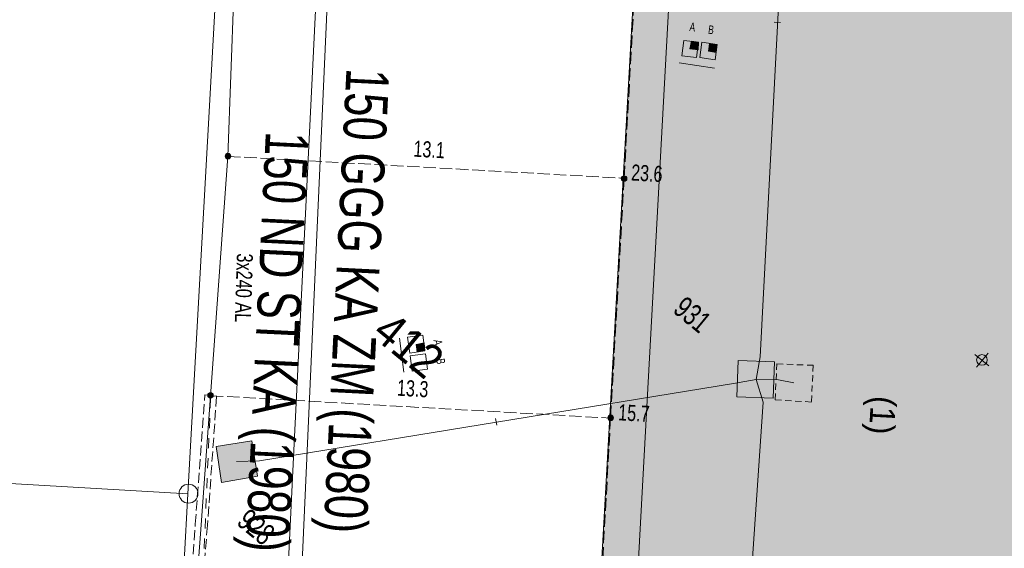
# Model space of a CAD drawing. Header units: metres. Extents: x -740 to 758, y -633 to 854.
# Tile 825 of 1056: x 44 to 77, y 219 to 236. Entities that reach past the tile are written whole.
import ezdxf

# ---------------------------------------------------------------- set-up
doc = ezdxf.new("R2010")
doc.units = ezdxf.units.M
doc.header["$MEASUREMENT"] = 0
for name, pattern in [('208_125', [0.3328, 0.208, -0.1248]), ('333_125', [0.4576, 0.3328, -0.1248]), ('333_333', [0.6656, 0.3328, -0.3328]), ('416_125', [0.5408, 0.416, -0.1248])]:
    doc.linetypes.add(name, pattern=pattern)
for name, color, linetype in [('Gas.LOVION', 7, 'Continuous'), ('Grundkarte.LOVION', 7, 'Continuous'), ('Grundkarte_Text.LOVION', 7, 'Continuous'), ('Strom.LOVION', 7, 'Continuous'), ('StromBemass.LOVION', 7, 'Continuous'), ('Telko.LOVION', 7, 'Continuous'), ('Wasser.LOVION', 7, 'Continuous')]:
    doc.layers.add(name, color=color, linetype=linetype)
doc.styles.add('ERSTELLTER_STIL_1', font='arial.ttf')

msp = doc.modelspace()

# ---------------------------------------------------------------- hatches: boundary and pattern name
at = {"layer": 'Grundkarte.LOVION', "linetype": 'Continuous', "lineweight": 18}
msp.add_hatch(color=254, dxfattribs=at).paths.add_polyline_path([(66.55, 172.415), (111.453, 227.051), (112.028, 237.185), (64.957, 239.795), (63.132, 207.371), (47.978, 208.195), (46.913, 188.554)])
at = {"layer": 'StromBemass.LOVION', "linetype": 'Continuous', "lineweight": 13}
for points in [[(51.429, 231.643), (51.436, 231.652), (51.441, 231.663), (51.445, 231.674), (51.448, 231.685), (51.45, 231.697), (51.45, 231.709), (51.448, 231.72), (51.445, 231.732), (51.441, 231.743), (51.435, 231.753), (51.428, 231.763), (51.42, 231.771), (51.411, 231.779), (51.401, 231.785), (51.39, 231.79), (51.379, 231.793), (51.368, 231.796), (51.356, 231.796), (51.344, 231.796), (51.332, 231.793), (51.321, 231.79), (51.311, 231.785), (51.301, 231.778), (51.292, 231.771), (51.283, 231.762), (51.277, 231.752), (51.271, 231.742), (51.267, 231.731), (51.264, 231.72), (51.262, 231.708), (51.262, 231.696), (51.264, 231.685), (51.267, 231.673), (51.271, 231.662), (51.277, 231.652), (51.284, 231.642), (51.292, 231.634), (51.301, 231.626), (51.311, 231.62), (51.322, 231.615), (51.333, 231.611), (51.345, 231.609), (51.356, 231.608), (51.368, 231.609), (51.38, 231.612), (51.391, 231.615), (51.402, 231.62), (51.412, 231.627), (51.421, 231.634)], [(51.407, 231.659), (51.412, 231.666), (51.415, 231.673), (51.418, 231.68), (51.42, 231.688), (51.421, 231.696), (51.421, 231.703), (51.42, 231.711), (51.418, 231.719), (51.415, 231.726), (51.411, 231.733), (51.407, 231.74), (51.401, 231.746), (51.395, 231.751), (51.388, 231.755), (51.381, 231.758), (51.374, 231.761), (51.366, 231.762), (51.358, 231.763), (51.35, 231.762), (51.342, 231.761), (51.335, 231.758), (51.327, 231.755), (51.321, 231.75), (51.315, 231.745), (51.309, 231.739), (51.304, 231.733), (51.301, 231.726), (51.298, 231.719), (51.296, 231.711), (51.295, 231.703), (51.295, 231.695), (51.296, 231.687), (51.298, 231.68), (51.301, 231.672), (51.305, 231.665), (51.309, 231.659), (51.315, 231.653), (51.321, 231.648), (51.328, 231.644), (51.335, 231.64), (51.342, 231.638), (51.35, 231.636), (51.358, 231.636), (51.366, 231.637), (51.374, 231.638), (51.382, 231.64), (51.389, 231.644), (51.395, 231.648), (51.401, 231.653)], [(64.559, 230.901), (64.566, 230.91), (64.572, 230.921), (64.576, 230.931), (64.579, 230.943), (64.58, 230.955), (64.58, 230.966), (64.579, 230.978), (64.576, 230.989), (64.571, 231), (64.566, 231.011), (64.559, 231.02), (64.551, 231.029), (64.541, 231.036), (64.532, 231.042), (64.521, 231.047), (64.51, 231.051), (64.498, 231.053), (64.486, 231.054), (64.475, 231.053), (64.463, 231.051), (64.452, 231.047), (64.441, 231.042), (64.431, 231.036), (64.422, 231.028), (64.414, 231.02), (64.407, 231.01), (64.402, 231), (64.397, 230.989), (64.395, 230.977), (64.393, 230.966), (64.393, 230.954), (64.395, 230.942), (64.398, 230.931), (64.402, 230.92), (64.408, 230.91), (64.415, 230.9), (64.423, 230.892), (64.432, 230.884), (64.442, 230.878), (64.452, 230.873), (64.464, 230.869), (64.475, 230.867), (64.487, 230.866), (64.499, 230.867), (64.51, 230.869), (64.521, 230.873), (64.532, 230.878), (64.542, 230.885), (64.551, 230.892)], [(64.534, 230.931), (64.538, 230.938), (64.542, 230.945), (64.545, 230.952), (64.547, 230.96), (64.548, 230.967), (64.548, 230.975), (64.547, 230.983), (64.545, 230.991), (64.542, 230.998), (64.538, 231.005), (64.533, 231.011), (64.528, 231.017), (64.522, 231.022), (64.515, 231.026), (64.508, 231.03), (64.5, 231.032), (64.493, 231.033), (64.485, 231.034), (64.477, 231.033), (64.469, 231.032), (64.462, 231.029), (64.455, 231.026), (64.448, 231.022), (64.442, 231.017), (64.437, 231.011), (64.432, 231.005), (64.428, 230.998), (64.425, 230.99), (64.423, 230.983), (64.422, 230.975), (64.422, 230.967), (64.423, 230.959), (64.425, 230.952), (64.428, 230.944), (64.432, 230.937), (64.437, 230.931), (64.442, 230.925), (64.448, 230.92), (64.455, 230.916), (64.462, 230.913), (64.47, 230.91), (64.477, 230.909), (64.485, 230.908), (64.493, 230.909), (64.501, 230.91), (64.508, 230.913), (64.515, 230.916), (64.522, 230.921), (64.528, 230.926)], [(64.537, 230.928), (64.541, 230.934), (64.545, 230.941), (64.548, 230.948), (64.55, 230.956), (64.551, 230.964), (64.551, 230.972), (64.55, 230.98), (64.548, 230.987), (64.545, 230.995), (64.541, 231.002), (64.536, 231.008), (64.531, 231.014), (64.525, 231.019), (64.518, 231.023), (64.511, 231.027), (64.503, 231.029), (64.496, 231.03), (64.488, 231.031), (64.48, 231.03), (64.472, 231.029), (64.464, 231.026), (64.457, 231.023), (64.451, 231.019), (64.444, 231.014), (64.439, 231.008), (64.434, 231.001), (64.431, 230.994), (64.428, 230.987), (64.426, 230.979), (64.425, 230.972), (64.425, 230.964), (64.426, 230.956), (64.428, 230.948), (64.431, 230.941), (64.435, 230.934), (64.439, 230.927), (64.445, 230.922), (64.451, 230.917), (64.458, 230.912), (64.465, 230.909), (64.472, 230.906), (64.48, 230.905), (64.488, 230.905), (64.496, 230.905), (64.504, 230.907), (64.511, 230.909), (64.518, 230.912), (64.525, 230.917), (64.531, 230.922)], [(50.848, 223.716), (50.854, 223.726), (50.86, 223.736), (50.864, 223.747), (50.867, 223.758), (50.868, 223.769), (50.868, 223.781), (50.867, 223.792), (50.864, 223.804), (50.86, 223.814), (50.854, 223.825), (50.847, 223.834), (50.839, 223.842), (50.83, 223.85), (50.82, 223.856), (50.81, 223.861), (50.799, 223.864), (50.788, 223.867), (50.776, 223.867), (50.764, 223.867), (50.753, 223.864), (50.742, 223.861), (50.731, 223.856), (50.722, 223.849), (50.713, 223.842), (50.705, 223.834), (50.698, 223.824), (50.692, 223.814), (50.688, 223.803), (50.685, 223.792), (50.684, 223.78), (50.684, 223.769), (50.686, 223.757), (50.688, 223.746), (50.693, 223.735), (50.698, 223.725), (50.705, 223.716), (50.713, 223.707), (50.722, 223.7), (50.732, 223.694), (50.742, 223.689), (50.754, 223.685), (50.765, 223.683), (50.777, 223.682), (50.788, 223.683), (50.8, 223.685), (50.811, 223.689), (50.821, 223.694), (50.831, 223.7), (50.84, 223.708)], [(50.833, 223.727), (50.838, 223.733), (50.842, 223.74), (50.845, 223.748), (50.846, 223.755), (50.847, 223.763), (50.847, 223.771), (50.846, 223.779), (50.844, 223.786), (50.841, 223.793), (50.838, 223.8), (50.833, 223.806), (50.828, 223.812), (50.822, 223.817), (50.815, 223.821), (50.808, 223.825), (50.801, 223.827), (50.793, 223.828), (50.785, 223.829), (50.777, 223.828), (50.77, 223.827), (50.762, 223.824), (50.755, 223.821), (50.748, 223.817), (50.742, 223.812), (50.737, 223.806), (50.733, 223.8), (50.729, 223.793), (50.726, 223.786), (50.724, 223.778), (50.723, 223.77), (50.723, 223.763), (50.724, 223.755), (50.726, 223.747), (50.729, 223.74), (50.733, 223.733), (50.737, 223.727), (50.743, 223.721), (50.749, 223.716), (50.755, 223.712), (50.763, 223.709), (50.77, 223.706), (50.778, 223.705), (50.785, 223.704), (50.793, 223.705), (50.801, 223.706), (50.808, 223.709), (50.815, 223.712), (50.822, 223.716), (50.828, 223.721)], [(64.115, 222.972), (64.122, 222.981), (64.127, 222.992), (64.131, 223.003), (64.134, 223.014), (64.136, 223.026), (64.136, 223.037), (64.134, 223.049), (64.131, 223.06), (64.127, 223.071), (64.121, 223.082), (64.114, 223.091), (64.106, 223.1), (64.097, 223.107), (64.087, 223.113), (64.077, 223.118), (64.065, 223.122), (64.054, 223.124), (64.042, 223.125), (64.03, 223.124), (64.019, 223.122), (64.008, 223.118), (63.997, 223.113), (63.987, 223.107), (63.978, 223.099), (63.97, 223.091), (63.963, 223.081), (63.958, 223.071), (63.953, 223.06), (63.951, 223.048), (63.949, 223.037), (63.949, 223.025), (63.951, 223.013), (63.954, 223.002), (63.958, 222.991), (63.964, 222.981), (63.971, 222.971), (63.979, 222.963), (63.988, 222.955), (63.998, 222.949), (64.008, 222.944), (64.02, 222.941), (64.031, 222.938), (64.043, 222.938), (64.054, 222.939), (64.066, 222.941), (64.077, 222.944), (64.088, 222.949), (64.098, 222.956), (64.107, 222.963)], [(64.093, 222.984), (64.097, 222.991), (64.101, 222.997), (64.104, 223.005), (64.106, 223.012), (64.107, 223.02), (64.107, 223.028), (64.106, 223.035), (64.104, 223.043), (64.101, 223.05), (64.097, 223.057), (64.092, 223.063), (64.087, 223.069), (64.081, 223.074), (64.074, 223.078), (64.067, 223.082), (64.06, 223.084), (64.052, 223.085), (64.044, 223.086), (64.037, 223.085), (64.029, 223.084), (64.021, 223.081), (64.014, 223.078), (64.008, 223.074), (64.002, 223.069), (63.997, 223.063), (63.992, 223.057), (63.988, 223.05), (63.985, 223.043), (63.983, 223.035), (63.983, 223.027), (63.983, 223.02), (63.984, 223.012), (63.986, 223.004), (63.988, 222.997), (63.992, 222.99), (63.997, 222.984), (64.002, 222.978), (64.008, 222.973), (64.015, 222.969), (64.022, 222.966), (64.029, 222.963), (64.037, 222.962), (64.045, 222.962), (64.053, 222.962), (64.06, 222.964), (64.068, 222.966), (64.075, 222.969), (64.081, 222.974), (64.087, 222.978)], [(64.093, 222.984), (64.097, 222.991), (64.101, 222.997), (64.104, 223.005), (64.106, 223.012), (64.107, 223.02), (64.107, 223.028), (64.106, 223.035), (64.104, 223.043), (64.101, 223.05), (64.097, 223.057), (64.092, 223.063), (64.087, 223.069), (64.081, 223.074), (64.074, 223.078), (64.067, 223.082), (64.06, 223.084), (64.052, 223.085), (64.044, 223.086), (64.037, 223.085), (64.029, 223.084), (64.021, 223.081), (64.014, 223.078), (64.008, 223.074), (64.002, 223.069), (63.997, 223.063), (63.992, 223.057), (63.988, 223.05), (63.985, 223.043), (63.983, 223.035), (63.983, 223.027), (63.983, 223.02), (63.984, 223.012), (63.986, 223.004), (63.988, 222.997), (63.992, 222.99), (63.997, 222.984), (64.002, 222.978), (64.008, 222.973), (64.015, 222.969), (64.022, 222.966), (64.029, 222.963), (64.037, 222.962), (64.045, 222.962), (64.053, 222.962), (64.06, 222.964), (64.068, 222.966), (64.075, 222.969), (64.081, 222.974), (64.087, 222.978)]]:
    msp.add_hatch(color=7, dxfattribs=at).paths.add_polyline_path(points)
at = {"layer": 'Telko.LOVION', "linetype": 'Continuous', "lineweight": 13}
for points in [[(66.671, 235.263), (66.94, 235.23), (66.959, 235.483), (66.72, 235.519)], [(67.284, 235.19), (67.54, 235.141), (67.572, 235.41), (67.319, 235.43)], [(57.594, 225.464), (57.633, 225.217), (57.881, 225.256), (57.855, 225.52)], [(68.272, 224.927), (68.227, 223.726), (69.429, 223.681), (69.474, 224.882)], [(51.141, 220.888), (52.332, 221.093), (52.143, 222.271), (50.965, 222.082)]]:
    msp.add_hatch(color=7, dxfattribs=at).paths.add_polyline_path(points)

# ---------------------------------------------------------------- linework, layer by layer
at = {"layer": 'Gas.LOVION', "color": 5, "linetype": 'Continuous', "lineweight": 18}
msp.add_lwpolyline([(66.994, 259.309), (66.321, 250.627), (66.222, 249.524), (66.117, 248.938), (65.851, 248.941), (63.408, 248.983), (60.058, 247.429), (55.071, 239.035), (54.778, 238.548), (54.74, 238.338), (54.744, 238.146), (54.745, 237.984), (54.65, 236.984), (53.601, 213.562), (53.622, 212.737), (53.646, 212.34)], dxfattribs=at)
at = {"layer": 'Grundkarte.LOVION', "color": 8, "linetype": 'Continuous', "lineweight": 18}
for points in [[(4.033, 285.236), (11.93, 287.9), (29.466, 293.841), (42.826, 296.861), (47.296, 294.372), (50.366, 291.687), (51.617, 289.474), (51.961, 287.469), (50.3, 260.617), (52.261, 260.514), (50.025, 220.513), (33.112, 221.49), (4.876, 223.103), (33.112, 221.49), (50.025, 220.513), (49.295, 207.112)], [(49.295, 207.112), (50.025, 220.513), (52.261, 260.514), (65.513, 259.799), (65.239, 253.832), (66.902, 253.758), (62.629, 175.638), (66.902, 253.758), (112.806, 251.3)], [(46.913, 188.554), (47.978, 208.195), (63.132, 207.371), (64.957, 239.795), (112.028, 237.185), (111.453, 227.051)]]:
    msp.add_lwpolyline(points, dxfattribs=at)
at = {"layer": 'Grundkarte.LOVION', "color": 9, "linetype": 'Continuous', "lineweight": 18}
msp.add_circle((50.048, 220.515), 0.314, dxfattribs=at)
at = {"layer": 'Strom.LOVION', "color": 1, "linetype": 'Continuous', "lineweight": 18}
msp.add_lwpolyline([(16.108, 213.872), (24.373, 213.379), (31.836, 212.927), (44.275, 212.207), (49.905, 211.915), (50.466, 219.477), (51.355, 231.697), (51.747, 242.493), (52.476, 250.16), (53.313, 251.114), (54.983, 252.327)], dxfattribs=at)
at = {"layer": 'Strom.LOVION', "color": 7, "linetype": '333_125', "lineweight": 13}
msp.add_lwpolyline([(50.591, 223.79), (50.98, 223.739), (50.674, 219.468), (50.358, 215.284), (49.956, 215.319), (50.271, 219.502)], close=True, dxfattribs=at)
at = {"layer": 'Strom.LOVION', "color": 9, "linetype": '333_333', "lineweight": 18}
msp.add_lwpolyline([(50.107, 217.403), (50.509, 217.368), (50.785, 223.764)], dxfattribs=at)
at = {"layer": 'StromBemass.LOVION', "color": 7, "linetype": '416_125', "lineweight": 13}
for points in [[(63.174, 207.39), (63.568, 214.551), (64.04, 223.021), (64.489, 230.971), (64.983, 239.827), (65.09, 241.758), (65.522, 249.426), (52.476, 250.16)], [(51.355, 231.697), (64.489, 230.971)], [(50.785, 223.764), (64.04, 223.021)]]:
    msp.add_lwpolyline(points, dxfattribs=at)
at = {"layer": 'StromBemass.LOVION', "color": 7, "linetype": 'Continuous', "lineweight": 13}
for centre, radius in [((51.356, 231.702), 0.0939), ((51.358, 231.699), 0.0633), ((64.487, 230.96), 0.0937), ((64.485, 230.971), 0.0628), ((64.488, 230.968), 0.0632), ((50.776, 223.775), 0.0924), ((50.785, 223.767), 0.0623), ((64.042, 223.031), 0.0935), ((64.045, 223.024), 0.0621), ((64.045, 223.024), 0.0621)]:
    msp.add_circle(centre, radius, dxfattribs=at)
at = {"layer": 'Telko.LOVION', "color": 1, "linetype": 'Continuous', "lineweight": 18}
for points in [[(69.363, 199.719), (68.488, 199.9), (67.4, 200.148), (67.549, 200.887), (69.102, 223.545), (68.865, 224.305), (68.998, 225.057), (70.155, 247.234), (70.23, 247.98)], [(51.634, 221.586), (52.401, 221.602), (68.11, 224.172), (68.865, 224.305), (69.606, 224.289), (70.118, 224.191)]]:
    msp.add_lwpolyline(points, dxfattribs=at)
at = {"layer": 'Telko.LOVION', "color": 7, "linetype": 'Continuous', "lineweight": 13}
for points in [[(69.674, 236.133), (69.466, 236.142)], [(66.317, 234.8), (67.487, 234.619)], [(57.042, 225.676), (57.183, 224.538)], [(60.229, 223.003), (60.265, 222.785)]]:
    msp.add_lwpolyline(points, dxfattribs=at)
for points in [[(66.398, 235.029), (66.466, 235.539), (66.959, 235.483), (66.891, 234.974)], [(66.671, 235.263), (66.72, 235.519), (66.959, 235.483), (66.94, 235.23)], [(66.995, 234.97), (67.063, 235.479), (67.572, 235.41), (67.504, 234.901)], [(67.284, 235.19), (67.319, 235.43), (67.572, 235.41), (67.54, 235.141)], [(57.305, 225.702), (57.816, 225.767), (57.881, 225.256), (57.386, 225.178)], [(57.594, 225.464), (57.855, 225.52), (57.881, 225.256), (57.633, 225.217)], [(57.395, 225.09), (57.905, 225.155), (57.97, 224.644), (57.459, 224.579)], [(68.272, 224.927), (69.474, 224.882), (69.429, 223.681), (68.227, 223.726)], [(68.272, 224.927), (69.474, 224.882), (69.429, 223.681), (68.227, 223.726)], [(51.141, 220.888), (50.965, 222.082), (52.143, 222.271), (52.332, 221.093)], [(51.141, 220.888), (50.965, 222.082), (52.143, 222.271), (52.332, 221.093)]]:
    msp.add_lwpolyline(points, close=True, dxfattribs=at)
at = {"layer": 'Telko.LOVION', "color": 9, "linetype": 'Continuous', "lineweight": 18}
for points in [[(76.114, 225.132), (76.58, 224.749)], [(76.17, 224.709), (76.553, 225.175)]]:
    msp.add_lwpolyline(points, dxfattribs=at)
at = {"layer": 'Telko.LOVION', "color": 9, "linetype": '208_125', "lineweight": 18}
msp.add_lwpolyline([(69.493, 223.628), (69.554, 224.816), (70.756, 224.771), (70.697, 223.554)], close=True, dxfattribs=at)
at = {"layer": 'Telko.LOVION', "color": 9, "linetype": 'Continuous', "lineweight": 18}
msp.add_circle((76.35, 224.947), 0.177, dxfattribs=at)
at = {"layer": 'Wasser.LOVION', "color": 150, "linetype": 'Continuous', "lineweight": 18}
msp.add_lwpolyline([(52.898, 213.493), (53.074, 213.51), (53.151, 213.932), (53.526, 221.727), (54.296, 237.437), (54.347, 238.122), (54.413, 238.66), (54.636, 239.096), (55.224, 240.04), (58.299, 245.159), (59.721, 247.544), (65.029, 250.235), (65.567, 250.628), (65.975, 250.993), (68.244, 253.032), (68.614, 253.024), (69.359, 253.112), (70.482, 253.266)], dxfattribs=at)

# ---------------------------------------------------------------- texts
at = {"layer": 'Gas.LOVION', "color": 5, "linetype": 'Continuous', "lineweight": 18, "insert": (52.185, 232.561), "char_height": 1.42279, "attachment_point": 7, "rotation": 267.2295, "style": 'ERSTELLTER_STIL_1'}
msp.add_mtext('{\\A1;\\W0.72102x;150 ND ST KA (1980)}', dxfattribs=at)
at = {"layer": 'Grundkarte_Text.LOVION', "color": 7, "linetype": 'Continuous', "lineweight": 13, "attachment_point": 7, "style": 'ERSTELLTER_STIL_1'}
for s, insert, char_height, rotation in [('{\\A1;\\W0.89449x;412}', (56.088, 225.75), 1.12433, 320.5838), ('{\\A1;\\W0.89450x;(1)}', (72.426, 223.782), 0.83073, 266.8012)]:
    msp.add_mtext(s, dxfattribs=dict(at, insert=insert, char_height=char_height, rotation=rotation))
at = {"layer": 'Strom.LOVION', "color": 1, "linetype": 'Continuous', "lineweight": 18, "insert": (51.644, 228.488), "char_height": 0.53355, "attachment_point": 7, "rotation": 268.2454, "style": 'ERSTELLTER_STIL_1'}
msp.add_mtext('{\\A1;\\W0.72504x;3x240 AL}', dxfattribs=at)
at = {"layer": 'StromBemass.LOVION', "color": 7, "linetype": 'Continuous', "lineweight": 13, "char_height": 0.53355, "attachment_point": 7, "rotation": 356.7994, "style": 'ERSTELLTER_STIL_1'}
for s, insert in [('{\\A1;\\W0.71557x;13.1}', (57.494, 231.682)), ('{\\A1;\\W0.71557x;23.6}', (64.709, 230.893)), ('{\\A1;\\W0.71560x;13.3}', (56.947, 223.758)), ('{\\A1;\\W0.71557x;15.7}', (64.281, 222.942))]:
    msp.add_mtext(s, dxfattribs=dict(at, insert=insert))
at = {"layer": 'Telko.LOVION', "color": 7, "linetype": 'Continuous', "lineweight": 13, "attachment_point": 7, "style": 'ERSTELLTER_STIL_1'}
for s, insert, char_height, rotation in [('{\\A1;\\W0.71036x;A}', (66.644, 235.859), 0.28188, 352.3973), ('{\\A1;\\W0.71569x;B}', (67.26, 235.768), 0.28187, 352.4026), ('{\\A1;\\W0.71558x;931}', (66.064, 226.546), 0.7114, 320.5831), ('{\\A1;\\W0.71038x;A}', (58.164, 225.604), 0.28318, 277.9432), ('{\\A1;\\W0.71572x;B}', (58.256, 224.976), 0.28318, 277.9431), ('{\\A1;\\W0.71560x;928}', (51.6, 219.508), 0.71139, 320.5841)]:
    msp.add_mtext(s, dxfattribs=dict(at, insert=insert, char_height=char_height, rotation=rotation))
at = {"layer": 'Wasser.LOVION', "color": 150, "linetype": 'Continuous', "lineweight": 18, "insert": (54.858, 234.656), "char_height": 1.42277, "attachment_point": 7, "rotation": 267.1753, "style": 'ERSTELLTER_STIL_1'}
msp.add_mtext('{\\A1;\\W0.71928x;150 GGG KA ZM (1980)}', dxfattribs=at)

doc.saveas('drawing.dxf')
